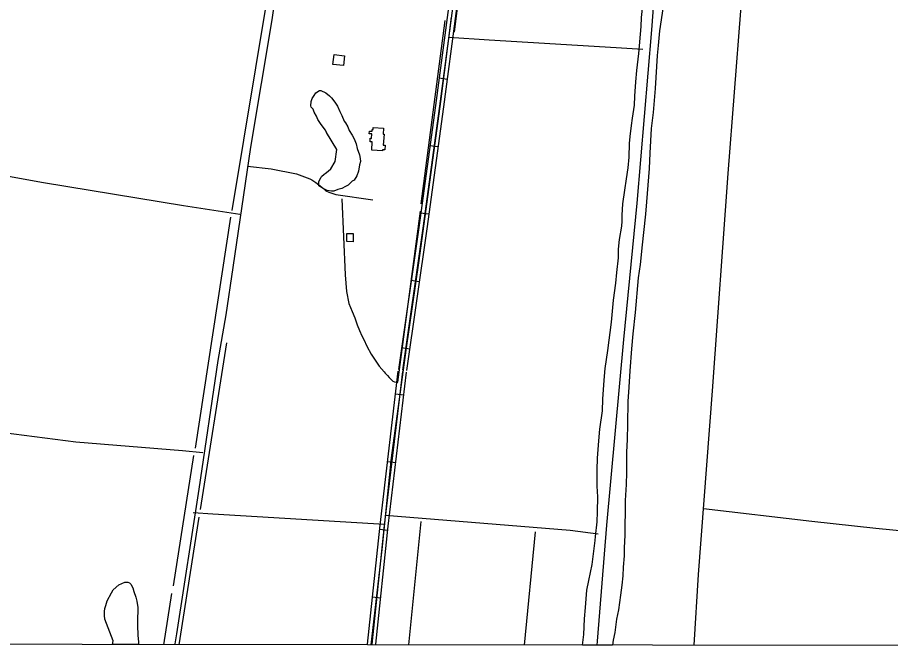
# Model space of a CAD drawing. Extents: x 3219052 to 3256913, y 800770 to 826146.
# Drawn here: x 3229267 to 3232475, y 806147 to 808479 of the extents above; entities that cross this region are included whole.
import ezdxf

# ---------------------------------------------------------------- set-up
doc = ezdxf.new("R2010")
doc.units = 0
for name, color, linetype in [('V-BLDG-OTLN', 7, 'Continuous'), ('V-DTCH-CNTR', 7, 'Continuous'), ('V-GRID-FRAM', 7, 'Continuous'), ('V-ROAD-CNTR', 7, 'Continuous'), ('V-SITE-VEGE', 7, 'Continuous'), ('V-TOPO-SHOR', 7, 'Continuous')]:
    doc.layers.add(name, color=color, linetype=linetype)

msp = doc.modelspace()

# ---------------------------------------------------------------- linework, layer by layer
at = {"layer": 'V-BLDG-OTLN'}
for points in [[(3230426.1, 808306.9), (3230430.3, 808343.3), (3230468.8, 808338.8), (3230464.6, 808302.5)], [(3230611.1, 808010.2), (3230618.2, 808009.7), (3230617, 807992.5), (3230608.2, 807993.1), (3230608, 807989.1), (3230568.6, 807991.9), (3230570.8, 808021.9), (3230562.4, 808022.5), (3230563.3, 808035.3), (3230567.3, 808035.1), (3230568.5, 808051.4), (3230559.4, 808052), (3230560.2, 808062.2), (3230570, 808061.5), (3230570.5, 808068.1), (3230573.6, 808067.9), (3230574.1, 808075), (3230612.3, 808072.2), (3230610.8, 808050.5), (3230614, 808050.3)], [(3230500.2, 807655.7), (3230477.3, 807655.8), (3230477.4, 807685.6), (3230500.3, 807685.6)]]:
    msp.add_lwpolyline(points, close=True, dxfattribs=at)
at = {"layer": 'V-DTCH-CNTR'}
for points in [[(3231752.7, 806173.6), (3231769.3, 806433.2), (3231820.9, 807107.6), (3231878.5, 807905.6), (3231924.3, 808504.1), (3231926.3, 808556.8), (3231651.6, 808592.7)], [(3230861, 808480.4), (3230821.6, 808170), (3230741.2, 807586.1), (3230694.5, 807256.9), (3230639.6, 806861.5), (3230605.9, 806525.9), (3230564.8, 806174.9)], [(3230851.6, 808406.5), (3231000, 808396.9), (3231466.5, 808368.9), (3231564.3, 808363.3)], [(3230084, 807755.8), (3229877, 807788), (3229363.4, 807872.4), (3229031.4, 807931.9)], [(3230112, 807933), (3230199.4, 807922.9), (3230291.9, 807904.3), (3230321.8, 807894.1), (3230341.2, 807886.1), (3230348, 807882.9), (3230363.8, 807872.7), (3230374.6, 807864.4), (3230385.7, 807855.4), (3230400.1, 807842.4), (3230410.5, 807837.7), (3230436.4, 807828.6), (3230572.5, 807809.5)], [(3228864.8, 807007.6), (3229138.9, 806964.5), (3229481.6, 806921), (3229874, 806889.1), (3229948.1, 806881.3)], [(3231787.9, 806675.9), (3232185.9, 806629.6), (3232420.8, 806604.2), (3232633.5, 806583.2), (3232825.6, 806568.4)], [(3229912.5, 806661), (3229984.7, 806656.1), (3230615.1, 806618)], [(3230618.5, 806651.7), (3231297.3, 806596.7), (3231399.9, 806583.1)]]:
    msp.add_lwpolyline(points, dxfattribs=at)
at = {"layer": 'V-GRID-FRAM'}
for points in [[(3223248.6, 824370.1), (3254658.5, 824333.6), (3254645.2, 806146.9), (3223219.5, 806183.5), (3223248.6, 824370.1)], [(3254645.2, 806146.9), (3223219.5, 806183.5)]]:
    msp.add_lwpolyline(points, dxfattribs=at)
at = {"layer": 'V-ROAD-CNTR'}
for p, q in [((3230845.5, 808251.8), (3230815.8, 808255.8)), ((3230812, 808004), (3230782.3, 808008.1)), ((3230778.1, 807756.3), (3230748.3, 807760.4)), ((3230743.2, 807508.7), (3230713.5, 807512.9)), ((3230708.1, 807261.2), (3230678.4, 807265.4)), ((3230656.4, 807096.5), (3230686.2, 807093)), ((3230627.1, 806848.2), (3230656.9, 806844.7)), ((3230597.9, 806599.7), (3230627.7, 806596.6)), ((3230571.7, 806351.1), (3230601.5, 806348))]:
    msp.add_line(p, q, dxfattribs=at)
for points in [[(3230595.9, 811068.2), (3230583.3, 810980.7), (3230569.3, 810854.1), (3230546.3, 810685.2), (3230526.8, 810567.8), (3230516.3, 810496), (3230493.6, 810358.3), (3230454.8, 810111.5), (3230386, 809672.7), (3230365.4, 809547), (3230317.3, 809222.6), (3230284.4, 808993.5), (3230230, 808664.8), (3230202, 808470.5), (3230123.7, 808002.9), (3230058.8, 807561.3), (3230032.2, 807386.5), (3230003.5, 807219.7)], [(3231209.7, 811027.1), (3231187, 810899.9), (3231144.5, 810661.7), (3231131.2, 810540.1), (3231104, 810343.1), (3231054.6, 810079.8), (3231019.8, 809783.4), (3230996.2, 809580), (3230941.6, 809105.4), (3230862.7, 808495.4), (3230817.4, 808153.5), (3230755.9, 807705.3), (3230682, 807184.2)], [(3231224.5, 811024.4), (3231201.8, 810897.3), (3231159.3, 810659.5), (3231146.1, 810538.2), (3231118.8, 810340.7), (3231069.4, 810077.6), (3231034.7, 809781.7), (3231011.1, 809578.2), (3230956.5, 809103.6), (3230877.6, 808493.5), (3230832.3, 808151.5), (3230770.8, 807703.2), (3230696.9, 807182.1)], [(3230979.5, 809565.7), (3230926.7, 809107.2), (3230847.8, 808497.4), (3230802.5, 808155.5), (3230741.1, 807707.3), (3230667.2, 807186.3)], [(3230003.5, 807219.7), (3229933.9, 806746.5), (3229851.3, 806215.5), (3229845.1, 806178.5)], [(3230553.4, 806177.6), (3230599.5, 806614.8), (3230666.3, 807180.2)], [(3230681.2, 807178.4), (3230614.4, 806613.2), (3230568.4, 806177.6)], [(3230583.5, 806177.6), (3230629.3, 806611.5), (3230696.1, 807176.6)]]:
    msp.add_lwpolyline(points, dxfattribs=at)
at = {"layer": 'V-SITE-VEGE'}
for p, q in [((3231645.8, 808566), (3231632.2, 808470.8)), ((3231559.1, 808478.8), (3231564.8, 808524.2)), ((3231557.9, 808445.5), (3231559.1, 808478.8)), ((3231632.2, 808470.8), (3231625.4, 808429.8)), ((3231549.8, 808346.9), (3231557.9, 808445.5)), ((3231625.4, 808429.8), (3231620.9, 808376.6)), ((3231620.9, 808376.6), (3231617.4, 808339)), ((3231543, 808283.8), (3231549.8, 808346.9)), ((3231617.4, 808339), (3231609.3, 808218.2)), ((3231538.5, 808242.8), (3231543, 808283.8)), ((3231535, 808189.6), (3231538.5, 808242.8)), ((3231609.3, 808218.2), (3231602.4, 808130.7)), ((3231533.8, 808157.5), (3231535, 808189.6)), ((3231527, 808109.9), (3231533.8, 808157.5)), ((3231522.5, 808082.2), (3231527, 808109.9)), ((3231602.4, 808130.7), (3231595.6, 808070.9)), ((3231517.9, 808042.3), (3231522.5, 808082.2)), ((3231595.6, 808070.9), (3231589.7, 807981.1)), ((3231514.4, 807965.9), (3231515.6, 808015.7)), ((3231515.6, 808015.7), (3231517.9, 808042.3)), ((3231510.9, 807927.1), (3231514.4, 807965.9)), ((3231589.7, 807981.1), (3231587.4, 807924.6)), ((3231504.1, 807886.1), (3231510.9, 807927.1)), ((3231587.4, 807924.6), (3231578.1, 807801.7)), ((3231498.5, 807845.1), (3231504.1, 807886.1)), ((3231490.6, 807794.2), (3231498.5, 807845.1)), ((3231488.2, 807753.2), (3231490.6, 807794.2)), ((3231578.1, 807801.7), (3231574.7, 807757.4)), ((3231574.7, 807757.4), (3231566.7, 807689.8)), ((3231487, 807712.2), (3231488.2, 807731)), ((3231488.2, 807731), (3231488.2, 807753.2)), ((3231479.1, 807663.5), (3231487, 807712.2)), ((3231475.7, 807628), (3231479.1, 807663.5)), ((3231566.7, 807689.8), (3231562.1, 807644.4)), ((3231562.1, 807644.4), (3231554.2, 807572.4)), ((3231475.6, 807595.9), (3231475.7, 807628)), ((3231468.8, 807542.7), (3231475.6, 807595.9)), ((3231554.2, 807572.4), (3231547.4, 807522.5)), ((3231465.3, 807502.8), (3231468.8, 807542.7)), ((3231457.4, 807440.8), (3231465.3, 807502.8)), ((3231547.4, 807522.5), (3231535.9, 807395.1)), ((3231452.8, 807400.9), (3231457.4, 807440.8)), ((3231449.4, 807359.9), (3231452.8, 807400.9)), ((3231535.9, 807395.1), (3231527.9, 807317.6)), ((3231435.8, 807255.8), (3231449.4, 807359.9)), ((3231527.9, 807317.6), (3231523.3, 807262.2)), ((3231426.7, 807190.5), (3231435.8, 807255.8)), ((3231523.3, 807262.2), (3231516.4, 807181.3)), ((3231422.1, 807147.3), (3231426.7, 807190.5)), ((3231516.4, 807181.3), (3231512.9, 807121.5)), ((3231417.5, 807077.5), (3231422.1, 807147.3)), ((3231512.9, 807121.5), (3231509.4, 807068.3)), ((3231416.3, 807034.3), (3231417.5, 807077.5)), ((3231509.4, 807068.3), (3231508.1, 806985.2)), ((3231406.1, 806967.8), (3231416.3, 807034.3)), ((3231402.6, 806924.6), (3231406.1, 806967.8)), ((3231508.1, 806985.2), (3231506.8, 806929.8)), ((3231398, 806860.3), (3231402.6, 806924.6)), ((3231506.8, 806929.8), (3231504.5, 806882.2)), ((3231396.8, 806818.2), (3231398, 806860.3)), ((3231504.5, 806882.2), (3231504.2, 806807.9)), ((3231396.6, 806758.4), (3231396.8, 806818.2)), ((3231504.2, 806807.9), (3231503, 806763.6)), ((3231503, 806763.6), (3231499.5, 806704.9)), ((3231398.7, 806718.5), (3231396.6, 806758.4)), ((3231398.5, 806663.1), (3231398.7, 806718.5)), ((3231499.5, 806704.9), (3231499.4, 806665)), ((3231397.3, 806626.5), (3231398.5, 806663.1)), ((3231499.4, 806665), (3231498.1, 806611.8)), ((3231390.5, 806573.4), (3231397.3, 806626.5)), ((3231498.1, 806611.8), (3231498, 806577.5)), ((3231389.3, 806557.9), (3231390.5, 806573.4)), ((3231498, 806577.5), (3231495.6, 806531)), ((3231378, 806470.4), (3231389.3, 806557.9)), ((3231495.6, 806531), (3231495.6, 806502.1)), ((3231495.6, 806502.1), (3231492.1, 806460)), ((3231365.6, 806411.7), (3231378, 806470.4)), ((3231492.1, 806460), (3231490.9, 806429)), ((3231358.9, 806376.2), (3231365.6, 806411.7)), ((3231490.9, 806429), (3231487.5, 806394.7)), ((3229618.8, 806376.6), (3229639.9, 806395.4)), ((3229639.9, 806395.4), (3229661, 806405.3)), ((3229661, 806405.3), (3229672.1, 806405.3)), ((3229672.1, 806405.3), (3229678.7, 806403)), ((3229678.7, 806403), (3229683.1, 806397.5)), ((3229683.1, 806397.5), (3229690.8, 806384.2)), ((3229690.8, 806384.2), (3229695.2, 806370.8)), ((3231487.5, 806394.7), (3231482.9, 806357)), ((3229596.5, 806336.8), (3229612.1, 806365.6)), ((3229612.1, 806365.6), (3229618.8, 806376.6)), ((3229695.2, 806370.8), (3229701.8, 806349.8)), ((3229701.8, 806349.8), (3229705.1, 806335.4)), ((3231354.3, 806312), (3231358.9, 806376.2)), ((3231482.9, 806357), (3231475, 806303.9)), ((3229588.7, 806309.1), (3229592, 806320.2)), ((3229592, 806320.2), (3229596.5, 806336.8)), ((3229705.1, 806335.4), (3229709.5, 806312.1)), ((3229587.5, 806298), (3229588.7, 806309.1)), ((3229587.5, 806282.5), (3229587.5, 806298)), ((3229588.5, 806269.2), (3229587.5, 806282.5)), ((3229709.4, 806302.1), (3229708.2, 806268.9)), ((3229709.5, 806312.1), (3229709.4, 806302.1)), ((3231350.8, 806271), (3231354.3, 806312)), ((3231475, 806303.9), (3231468.3, 806269.5)), ((3229618.2, 806189.4), (3229588.5, 806269.2)), ((3229708.2, 806268.9), (3229708.1, 806245.6)), ((3231347.3, 806213.4), (3231350.8, 806271)), ((3231468.3, 806269.5), (3231461.5, 806220.8)), ((3229708.1, 806245.6), (3229709.1, 806210.1)), ((3231461.5, 806220.8), (3231455.8, 806192)), ((3229616.4, 806176), (3229618.2, 806189.4)), ((3229709.1, 806210.1), (3229711.3, 806184.6)), ((3231343.9, 806183.5), (3231347.3, 806213.4)), ((3231455.8, 806192), (3231453.1, 806173.9)), ((3229712.3, 806175.9), (3229616.4, 806176)), ((3229711.3, 806184.6), (3229712.3, 806175.9)), ((3231343.4, 806174), (3231343.9, 806183.5)), ((3231453.1, 806173.9), (3231343.4, 806174))]:
    msp.add_line(p, q, dxfattribs=at)
msp.add_lwpolyline([(3230440.3, 807994.2), (3230402.8, 808056.3), (3230402.8, 808058.5), (3230397.3, 808066.3), (3230391.8, 808075.2), (3230382.9, 808086.3), (3230370.8, 808104.1), (3230365.3, 808116.3), (3230357.6, 808131.8), (3230353.2, 808141.8), (3230346.6, 808149.6), (3230344.4, 808155.1), (3230346.6, 808170.6), (3230350, 808181.7), (3230352.2, 808185), (3230356.7, 808192.8), (3230363.4, 808202.7), (3230376.7, 808211.5), (3230382.2, 808211.5), (3230399.9, 808202.6), (3230413.2, 808191.5), (3230420.9, 808183.7), (3230433.1, 808168.1), (3230443, 808153.7), (3230451.8, 808133.7), (3230458.4, 808119.3), (3230467.2, 808098.2), (3230472.7, 808092.7), (3230480.4, 808077.1), (3230485.9, 808063.8), (3230497, 808047.2), (3230503.6, 808033.9), (3230511.3, 808015), (3230515.7, 807998.4), (3230523.3, 807975.1), (3230526.6, 807961.8), (3230527.7, 807949.6), (3230523.2, 807937.4), (3230519.8, 807914.1), (3230514.2, 807897.5), (3230504.2, 807882.1), (3230496.5, 807877.6), (3230482, 807863.3), (3230472, 807857.8), (3230458.7, 807851.2), (3230444.3, 807846.8), (3230428.8, 807841.3), (3230421, 807841.3), (3230404.4, 807843.6), (3230390, 807851.4), (3230374.5, 807860.3), (3230374.6, 807876.9), (3230381.3, 807890.2), (3230383.5, 807895.7), (3230393.5, 807903.4), (3230397.9, 807905.6), (3230409, 807914.5), (3230417.9, 807923.3), (3230434.6, 807949.9)], close=True, dxfattribs=at)
at = {"layer": 'V-TOPO-SHOR'}
for p, q in [((3230056.3, 807770.3), (3230204.4, 808663.2)), ((3230750.5, 807795), (3230838.8, 808467.5)), ((3229921, 806896.9), (3230050.7, 807745.6)), ((3229939.3, 806672.7), (3230036.9, 807284.7)), ((3229840.4, 806392.4), (3229915, 806871)), ((3230705.5, 806174.8), (3230750, 806627.8)), ((3231130.1, 806174.3), (3231169.8, 806589.6)), ((3229804.6, 806175.8), (3229834.4, 806363.5))]:
    msp.add_line(p, q, dxfattribs=at)
for points in [[(3231397.2, 806174), (3231398.5, 806188.4), (3231432, 806615.2), (3231494.4, 807296), (3231543.3, 807796.8), (3231598.2, 808434.2), (3231635, 808936.7), (3231682.6, 809560.6), (3231729.5, 810024.9), (3231731.9, 810062.7), (3231546.2, 810088.6)], [(3230873.3, 808425.3), (3230937.4, 808945.8), (3231010, 809544.9), (3231061.3, 809951.2)], [(3230458.2, 807812.9), (3230471.4, 807533.9), (3230476.3, 807472.7), (3230484.3, 807428.4), (3230496.5, 807399.9), (3230506.2, 807375.6), (3230515.1, 807350.5), (3230523.1, 807330.1), (3230532.8, 807309.6), (3230539.2, 807296), (3230551, 807271.7), (3230567.1, 807242.8), (3230595.4, 807198), (3230613.7, 807177.6), (3230617.9, 807173.3), (3230626.4, 807163.9), (3230632.3, 807156.7), (3230638.7, 807150.7), (3230646.7, 807143.5), (3230651.8, 807141.3), (3230660.3, 807140), (3230664.1, 807140), (3230748.1, 807767.4)], [(3229861.5, 806175.8), (3229935.2, 806644.4)]]:
    msp.add_lwpolyline(points, dxfattribs=at)

doc.saveas('drawing.dxf')
